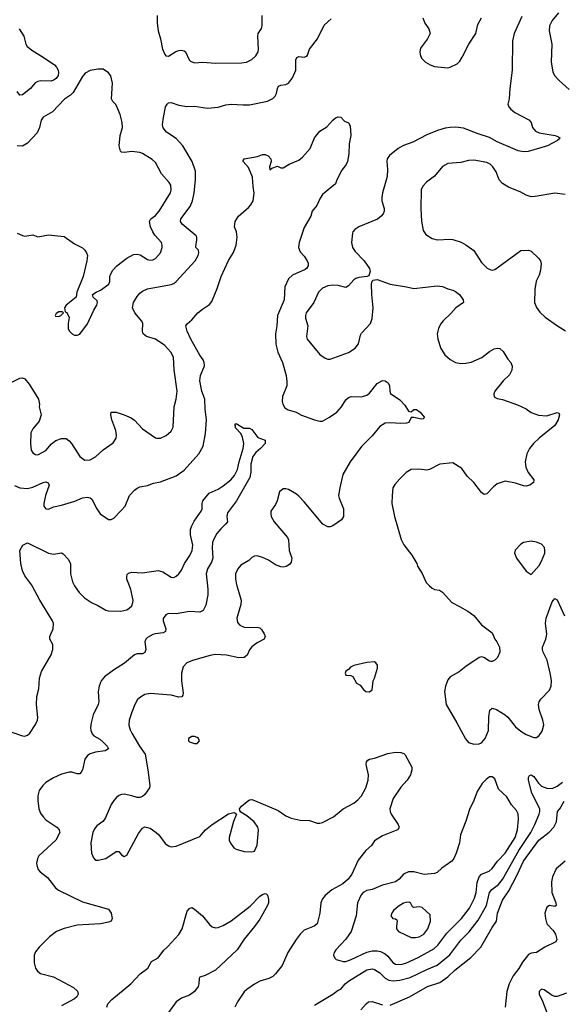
# Model space of a CAD drawing. Header units: inches. Extents: x 1682530 to 1839546, y 640742 to 791647.
# Tile 844 of 923: x 1803510 to 1807668, y 726792 to 734337. Entities that reach past the tile are written whole.
import ezdxf

# ---------------------------------------------------------------- set-up
doc = ezdxf.new("R2010")
doc.units = ezdxf.units.IN
doc.header["$MEASUREMENT"] = 0
doc.layers.add('B8702', color=7, linetype='Continuous')
doc.layers.add('B8703', color=7, linetype='Continuous')

msp = doc.modelspace()

# ---------------------------------------------------------------- linework, layer by layer
at = {"layer": 'B8702', "color": 5}
for points, elevation in [([(1803450, 728878), (1803530, 728848.7), (1803550, 728846.7), (1803570, 728854.9), (1803587, 728870), (1803630, 728936.3), (1803646.6, 728970), (1803649.7, 728990), (1803637.4, 729090), (1803641.8, 729150), (1803657.7, 729210), (1803662.5, 729290), (1803677.6, 729342.4), (1803750, 729470.7), (1803763.5, 729510), (1803763, 729550), (1803739.7, 729590), (1803741.1, 729610), (1803765.6, 729670), (1803768.7, 729710), (1803762.4, 729730), (1803664.7, 729890), (1803604.7, 730000)], 520), ([(1804948.9, 730000), (1804952.4, 729970), (1804951.7, 729930), (1804936.5, 729850), (1804917.1, 729810), (1804890, 729795.8), (1804810, 729801.5), (1804710, 729783.5), (1804650, 729787.3), (1804630, 729776.2), (1804610.4, 729749.6), (1804610.5, 729729.5), (1804628.8, 729670), (1804628.2, 729650), (1804610, 729637.4), (1804550, 729631.8), (1804530, 729625.7), (1804490, 729603.6), (1804477.6, 729590), (1804468.9, 729570), (1804477.4, 729510), (1804470, 729487), (1804450, 729478), (1804410, 729477.3), (1804390, 729469.8), (1804313.2, 729406.8), (1804227.9, 729352.1), (1804159.6, 729300.4), (1804133.4, 729270), (1804118, 729230), (1804111.8, 729190), (1804117.4, 729110), (1804111.7, 729090), (1804071.7, 729010), (1804056.5, 728950), (1804052, 728910), (1804053.7, 728890), (1804064.8, 728864.8), (1804078.4, 728850), (1804123.3, 728823.3), (1804150, 728801.2), (1804179.7, 728770), (1804190.2, 728749.8), (1804165.4, 728734.6), (1804090, 728725.2), (1804050, 728712.3), (1804030, 728699.8), (1804009.2, 728670), (1803990, 728589.3), (1803981.7, 728570), (1803970, 728557.4), (1803950, 728557.6), (1803910, 728570.7), (1803890, 728571.6), (1803830, 728555.7), (1803770, 728528), (1803710, 728490.8), (1803686.7, 728470), (1803658.5, 728430), (1803647.9, 728390), (1803650, 728354), (1803655.6, 728290), (1803670, 728256.3), (1803688.5, 728228.5), (1803710, 728207), (1803794.9, 728150), (1803812.4, 728130), (1803817.6, 728110), (1803785.7, 728050), (1803657.3, 727930), (1803646.9, 727910), (1803639.6, 727870), (1803648.3, 727828.3), (1803666.5, 727806.5), (1803723.5, 727763.5), (1803784.7, 727684.7), (1803806.2, 727666.2), (1803990, 727578), (1804190, 727520.4), (1804210, 727490.8), (1804217.8, 727450), (1804210.2, 727429.8), (1804190, 727422.3), (1804130, 727409.8), (1803950, 727397.5), (1803850, 727374), (1803790.6, 727350), (1803737.4, 727310), (1803658, 727230), (1803630, 727193.6), (1803620.7, 727170), (1803619.7, 727110), (1803630.2, 727070.2), (1803646.5, 727046.5), (1803670, 727028.8), (1803770, 727001.7), (1803922, 726922), (1803952.4, 726892.4), (1803957, 726870), (1803948.5, 726850), (1803930, 726834.3), (1803830, 726780.8)], 520), ([(1803929.5, 730000), (1803934.9, 729990), (1803966.6, 729946.6), (1804005.9, 729905.9), (1804059.1, 729870), (1804109.1, 729849.1), (1804170, 729813), (1804190, 729807.3), (1804285.2, 729805.2), (1804330, 729815.5), (1804350, 729826.4), (1804370, 729845.5), (1804378, 729870), (1804378.3, 729890), (1804362.2, 729970), (1804350.6, 730000)], 520), ([(1805173.3, 730000), (1805207.4, 729890), (1805203.4, 729856.6), (1805173.7, 729750), (1805178, 729718), (1805196.5, 729696.5), (1805230, 729682.3), (1805270, 729679), (1805330, 729683.1), (1805350, 729675.8), (1805363.2, 729663.2), (1805383.7, 729630), (1805390.4, 729610), (1805383, 729590), (1805330, 729563.1), (1805288.6, 729531.4), (1805271.1, 729508.9), (1805252.4, 729467.6), (1805230, 729449.8), (1805190, 729447), (1805093.4, 729466.6), (1805008.6, 729471.4), (1804970, 729465.6), (1804833.5, 729426.5), (1804790.3, 729409.7), (1804763.1, 729376.9), (1804750.3, 729330), (1804750.3, 729270), (1804763.1, 729176.9), (1804759.6, 729160.4), (1804751.5, 729148.5), (1804730, 729145.7), (1804670, 729160.4), (1804510, 729173.5), (1804470, 729165.7), (1804434.9, 729145.1), (1804413.4, 729126.6), (1804390.9, 729089.1), (1804368.1, 729030), (1804349.1, 728970), (1804345.5, 728930), (1804355.5, 728895.5), (1804369, 728870), (1804428.1, 728770), (1804470.2, 728710), (1804492, 728590), (1804507.6, 728470), (1804505.7, 728450), (1804470, 728399.6), (1804450, 728384.2), (1804430, 728376.9), (1804410, 728376.2), (1804369.6, 728389.6), (1804310, 728401.6), (1804290, 728400.7), (1804270, 728391.8), (1804250, 728374.5), (1804230, 728354.5), (1804210, 728322.7), (1804165.1, 728214.9), (1804146.4, 728193.6), (1804100.5, 728159.5), (1804082.2, 728137.8), (1804071.4, 728108.6), (1804056, 728030), (1804059.1, 727950), (1804074.4, 727914.4), (1804090, 727898), (1804110, 727896), (1804170, 727910.7), (1804250, 727964.4), (1804270, 727963), (1804290, 727937.3), (1804310, 727926), (1804330, 727934.8), (1804420.1, 728099.9), (1804450, 728142.8), (1804470, 728153.4), (1804510, 728141.6), (1804555.5, 728110), (1804576.4, 728090), (1804625.1, 728025.1), (1804650, 728007.3), (1804670, 727999.1), (1804710, 728003), (1804890, 728078.4), (1804934, 728130), (1804985.1, 728170), (1805110, 728250.5), (1805150, 728261), (1805159.8, 728259.8), (1805172, 728250), (1805148, 728192), (1805114.9, 728070), (1805115.5, 728050), (1805126.6, 728026.6), (1805150, 727991), (1805170, 727980.7), (1805230, 727964), (1805290, 727961), (1805310, 727964.7), (1805329, 728011), (1805340.9, 728130), (1805336, 728150), (1805306, 728190), (1805250, 728236), (1805204, 728264), (1805196.4, 728276.4), (1805195.3, 728290), (1805208.7, 728310), (1805252.9, 728347.1), (1805270, 728358), (1805290, 728361), (1805310, 728354), (1805490, 728277.7), (1805550, 728237.4), (1805590, 728219.5), (1805658, 728202), (1805730, 728200.5), (1805790, 728180.5), (1805810, 728179.3), (1805830, 728184.9), (1805914.5, 728230), (1805990, 728289), (1806070, 728332.9), (1806101.7, 728358.3), (1806128.3, 728390), (1806162, 728450), (1806180.7, 728510), (1806183.7, 728550), (1806165.2, 728630), (1806168.7, 728650), (1806178, 728662), (1806189.5, 728670.5), (1806230, 728679.1), (1806330, 728714), (1806390, 728724), (1806430, 728722.8), (1806453.4, 728713.4), (1806464, 728704), (1806514.8, 728610), (1806516, 728590), (1806506, 728550), (1806479.1, 728510), (1806430, 728456), (1806372.4, 728370), (1806346, 728290), (1806348.2, 728270), (1806357.1, 728250), (1806410.7, 728170), (1806418, 728150), (1806415.3, 728144.7), (1806404.7, 728130), (1806290, 728082.9), (1806230, 728043.7), (1806204.9, 728010), (1806162, 727970), (1806103, 727897), (1806054.9, 727790), (1806026, 727750), (1805985.4, 727714.6), (1805902.4, 727670), (1805850, 727627), (1805830, 727600.9), (1805818, 727570), (1805810.3, 727490), (1805788.5, 727410), (1805767.7, 727390), (1805690, 727359.2), (1805658.5, 727330), (1805627.8, 727290), (1805564.9, 727190), (1805521.3, 727090), (1805470, 727026), (1805450, 727006), (1805418, 726990), (1805350, 726969.4), (1805310, 726947), (1805250, 726906), (1805230, 726887.3), (1805178, 726810), (1805159.5, 726770)], 540), ([(1806650.1, 730000), (1806670, 729981), (1806690, 729971), (1806726.4, 729966.4), (1806750, 729951), (1806821, 729870), (1806881.4, 729841.4), (1806944.5, 729804.5), (1806990, 729771), (1807050, 729701), (1807130, 729638), (1807150.8, 729590), (1807166.8, 729570), (1807187.3, 729530), (1807190.5, 729489.5), (1807171, 729450), (1807150.6, 729429.4), (1807130, 729419), (1807120.2, 729420.2), (1807110, 729422), (1807066, 729450), (1807050, 729454), (1807030, 729448.7), (1806930, 729381.2), (1806879, 729341), (1806810, 729301.2), (1806790, 729279), (1806772, 729230), (1806766.3, 729190), (1806778.4, 729090), (1806860.4, 728950), (1806925.8, 728825.9), (1806950, 728799.1), (1806990, 728784.9), (1807030, 728787.7), (1807050, 728796.3), (1807077.6, 728830), (1807102, 728890), (1807104.4, 728995.6), (1807112.9, 729047.1), (1807130, 729061), (1807164.7, 729050), (1807230, 729010.4), (1807250, 728992.4), (1807310, 728918.7), (1807350, 728884.9), (1807390, 728859.5), (1807450, 728836.3), (1807470, 728837.3), (1807490, 728850.8), (1807514.3, 728885.7), (1807526, 728934), (1807518.3, 728970), (1807489.7, 729050.3), (1807486.3, 729090), (1807489.7, 729110), (1807502.4, 729130), (1807570, 729200.4), (1807581.6, 729230), (1807584.8, 729270), (1807578.6, 729318.6), (1807552.8, 729430), (1807522.2, 729490), (1807516, 729510), (1807516.4, 729530), (1807542.7, 729590), (1807547.7, 729612.3), (1807549.8, 729630.2), (1807538.2, 729710), (1807544.8, 729750), (1807590, 729877.1), (1807610, 729901.6), (1807630, 729892.7), (1807683.8, 729770)], 560), ([(1805770, 726786.9), (1805910, 726869.1), (1805950, 726900.7), (1805970, 726909.3), (1806003.5, 726950), (1806028.4, 726970), (1806170, 727057.6), (1806210, 727064.1), (1806230, 727058), (1806270, 727032.3), (1806311.8, 726991.8), (1806338.3, 726978.3), (1806372.2, 726972.2), (1806423.5, 726976.5), (1806501.2, 726998.8), (1806630, 727060.2), (1806710, 727091.3), (1806807.4, 727172.6), (1806890, 727283.9), (1806953.4, 727346.6), (1807022.8, 727437.2), (1807086.8, 727550), (1807110.6, 727650), (1807127.1, 727672.9), (1807179.8, 727710), (1807210, 727747.5), (1807335.8, 727970), (1807427.6, 728110), (1807458.7, 728170), (1807492, 728250), (1807497, 728270), (1807495.8, 728290), (1807433.9, 728410), (1807408.9, 728510), (1807408.6, 728531.4), (1807415.6, 728544.4), (1807430, 728550.3), (1807450, 728537.4), (1807486.8, 728486.8), (1807510, 728464.1), (1807550, 728447.8), (1807590, 728447), (1807630, 728463.2), (1807670, 728494.5)], 540), ([(1806350, 726786.4), (1806497.7, 726850), (1806634.3, 726930), (1806730, 726959.3), (1806790, 727003.2), (1806845.7, 727054.3), (1806967.1, 727150), (1807043.1, 727230), (1807130, 727382), (1807164.5, 727430), (1807172.3, 727490), (1807209.2, 727590), (1807257.5, 727662.5), (1807320.5, 727779.5), (1807371.6, 727890), (1807487.3, 728050), (1807567.8, 728112.2), (1807602.9, 728150), (1807623.2, 728190), (1807631.1, 728268.9), (1807650, 728290.4), (1807683.7, 728350)], 520), ([(1807690.1, 727890), (1807622.4, 727830), (1807592.7, 727770), (1807584.5, 727730), (1807587.3, 727650), (1807618.7, 727570), (1807620.7, 727550), (1807610, 727542.9), (1807570, 727549.6), (1807550, 727537.6), (1807534.3, 727490), (1807538.5, 727450), (1807550.3, 727410), (1807597.8, 727357.8), (1807615, 727330), (1807625.8, 727290), (1807619.5, 727270), (1807534.9, 727230), (1807471, 727189), (1807430, 727184.2), (1807410, 727174), (1807364, 727116), (1807334.2, 727065.8), (1807292.4, 727010), (1807262.2, 726950), (1807242.9, 726890), (1807230.3, 726769.7)], 520), ([(1804176.9, 726770), (1804185.2, 726794.8), (1804216.2, 726830), (1804360.5, 726950), (1804433.6, 727026.4), (1804492.6, 727070), (1804520.8, 727119.2), (1804570, 727148.2), (1804613.2, 727206.8), (1804644.9, 727235.1), (1804730, 727328), (1804755.1, 727370), (1804793.4, 727506.6), (1804810, 727527.3), (1804830, 727533.4), (1804850, 727520.7), (1804910, 727470.4), (1804964.2, 727404.2), (1804986.1, 727386.1), (1805010, 727377.6), (1805030, 727380.3), (1805070, 727395.2), (1805130, 727431.4), (1805276.8, 727543.2), (1805350, 727621.1), (1805370, 727633.4), (1805390, 727640.5), (1805398.4, 727638.4), (1805408, 727628), (1805415.9, 727595.9), (1805415.5, 727570), (1805408.2, 727550), (1805350, 727445.1), (1805310, 727387.6), (1805230, 727291.6), (1805177, 727210), (1805010, 727055.1), (1804930, 727012.4), (1804890, 727000.7), (1804884, 726990), (1804883.2, 726950), (1804877.4, 726930), (1804850, 726889.6), (1804810, 726863.6), (1804750, 726839.6), (1804710, 726811.5), (1804650, 726729.5)], 520), ([(1807701.3, 726878.7), (1807630, 726852), (1807610, 726852.3), (1807590, 726860.9), (1807530, 726904), (1807510, 726908.7), (1807491.3, 726890), (1807491, 726870), (1807517.6, 726817.6), (1807548.4, 726730)], 540), ([(1806122.9, 726750), (1806163.9, 726796.1), (1806182, 726810), (1806210, 726814.3), (1806290, 726787.8)], 520)]:
    msp.add_lwpolyline(points, dxfattribs=dict(at, elevation=elevation))
for points, elevation in [([(1806230, 729416), (1806170, 729412.3), (1806070, 729389), (1806044.5, 729375.5), (1806030, 729358), (1806010, 729346), (1806004.7, 729330), (1806010, 729314), (1806047.3, 729312.7), (1806063.6, 729303.6), (1806090, 729254), (1806118, 729238), (1806143.5, 729203.5), (1806162, 729190), (1806190, 729186.8), (1806210, 729202), (1806219, 729270), (1806229, 729290), (1806251.9, 729368.1), (1806252, 729390), (1806239, 729410)], 560), ([(1804850, 728844), (1804830, 728844), (1804804.7, 728830), (1804804.7, 728810), (1804810, 728804.7), (1804850, 728791), (1804870, 728791.3), (1804888.7, 728810), (1804879, 728830), (1804870, 728837.2)], 560), ([(1807130, 728536.2), (1807110, 728534.5), (1807085.1, 728514.9), (1807055.3, 728484.7), (1807016.5, 728423.5), (1806990, 728353.2), (1806955.8, 728284.2), (1806930, 728195.3), (1806888.5, 728091.5), (1806880.4, 728030), (1806854, 727950), (1806835.8, 727910), (1806821.6, 727890), (1806744.5, 727835.6), (1806710, 727802.4), (1806690, 727794.3), (1806610, 727785.7), (1806530, 727806.6), (1806490, 727807.3), (1806450.2, 727789.8), (1806417.4, 727750), (1806390, 727729.8), (1806290, 727705.8), (1806210, 727671.7), (1806170, 727663.7), (1806142.6, 727650), (1806125.7, 727630), (1806097.8, 727570), (1806087.8, 727470), (1806051, 727350), (1806010, 727291.1), (1805932.4, 727210), (1805920.4, 727190), (1805915.5, 727170), (1805924.7, 727144.7), (1805935.2, 727135.2), (1805990, 727120.4), (1806010, 727121.1), (1806050, 727134.4), (1806170, 727191.9), (1806210, 727202.2), (1806250, 727202.3), (1806276.1, 727196.1), (1806310, 727178.4), (1806330, 727162.2), (1806370, 727113), (1806390, 727100.9), (1806430, 727097), (1806470, 727106.5), (1806564.5, 727150), (1806682.9, 727217.1), (1806713.3, 727246.7), (1806783.8, 727336.2), (1806896.5, 727450), (1806958, 727530), (1806994.7, 727605.3), (1807008.7, 727650), (1807014.5, 727725.5), (1807030.4, 727769.6), (1807050, 727789.2), (1807107.6, 727812.4), (1807130, 727832.3), (1807171.3, 727888.7), (1807230, 727951.1), (1807305.9, 728070), (1807323.9, 728130), (1807332.7, 728210), (1807330, 728252.3), (1807317.7, 728277.7), (1807279.8, 728319.8), (1807242.7, 728382.7), (1807179.6, 728439.6), (1807150, 728519.3)], 560), ([(1806494.9, 727574.9), (1806470, 727573.5), (1806450, 727566.6), (1806410, 727541.3), (1806374.9, 727510), (1806360.5, 727490), (1806354, 727470), (1806370, 727450.8), (1806390, 727447.3), (1806399, 727439), (1806403, 727430), (1806396.5, 727390), (1806398.7, 727370), (1806414, 727350), (1806510, 727305.3), (1806543.6, 727303.6), (1806570, 727308.1), (1806608.2, 727330), (1806638.2, 727370), (1806658.3, 727430), (1806656.6, 727476.6), (1806593.9, 727533.9), (1806570, 727538), (1806530, 727534.5), (1806519.3, 727539.3), (1806505.2, 727570)], 580)]:
    msp.add_lwpolyline(points, close=True, dxfattribs=dict(at, elevation=elevation))
at = {"layer": 'B8703', "color": 5}
for points, elevation in [([(1804563.6, 734370), (1804562.3, 734310), (1804570.3, 734250.3), (1804588.4, 734190), (1804604, 734110), (1804621, 734070), (1804630, 734061), (1804650, 734057.3), (1804707.3, 734092.7), (1804730, 734101.5), (1804750, 734103.1), (1804770, 734098.4), (1804779.3, 734090), (1804807.3, 734030), (1804818.4, 734018.4), (1804850, 734004.9), (1804910, 734010.4), (1805010, 734003.1), (1805210, 734006.5), (1805248.2, 734011.8), (1805288.5, 734031.5), (1805320.7, 734059.3), (1805336.3, 734090), (1805340.5, 734110), (1805334.3, 734210), (1805338, 734230), (1805362, 734270), (1805368.3, 734290), (1805368.7, 734370)], 580), ([(1807637.8, 734390), (1807589.5, 734330.5), (1807571.3, 734290), (1807568.2, 734251.8), (1807586.9, 734150), (1807582, 734010), (1807595.9, 733935.9), (1807609.2, 733909.2), (1807643, 733870), (1807721.7, 733801.7)], 580), ([(1803390, 731528.8), (1803510, 731590.5), (1803530, 731593.4), (1803550, 731586), (1803583.4, 731543.4), (1803654, 731430), (1803662.8, 731390), (1803658.8, 731370), (1803675.5, 731310), (1803658.3, 731261.7), (1803610, 731202.7), (1803594.9, 731170), (1803592.7, 731087.3), (1803598.4, 731038.4), (1803610, 731017.3), (1803630, 731004.9), (1803650, 731003), (1803710, 731035.8), (1803754, 731086), (1803787.3, 731112.7), (1803830, 731126.4), (1803866.4, 731126.4), (1803890, 731110.7), (1803907.7, 731090), (1803970.5, 730990.5), (1804010, 730960.7), (1804050, 730963), (1804090, 730986.4), (1804150, 731040.5), (1804225.6, 731094.4), (1804249.5, 731130), (1804251.5, 731150), (1804246, 731190), (1804216.3, 731270), (1804207.3, 731310), (1804210, 731330.7), (1804250, 731330.3), (1804310.7, 731310), (1804365.3, 731285.3), (1804390, 731268.4), (1804450, 731201.3), (1804550, 731133), (1804562, 731130), (1804590, 731130.4), (1804632.3, 731150), (1804670, 731184.9), (1804686.2, 731213.8), (1804692.6, 731370), (1804709.7, 731430.3), (1804716.9, 731490), (1804694.2, 731654.1), (1804688.3, 731750), (1804668.2, 731790), (1804621.4, 731841.4), (1804550, 731889.7), (1804482.7, 731910), (1804455.6, 731930), (1804449.7, 731950), (1804452.8, 732010), (1804446.5, 732026.5), (1804391.1, 732090), (1804374.7, 732130), (1804382.9, 732170), (1804410, 732216.3), (1804430, 732241.6), (1804450, 732256.5), (1804490, 732273.8), (1804670, 732307.4), (1804690, 732315.3), (1804709.8, 732330.2), (1804854.7, 732490), (1804878, 732530), (1804883.6, 732550), (1804879.5, 732570), (1804860.9, 732590), (1804858.9, 732598.9), (1804867.9, 732650), (1804867.4, 732670), (1804861.4, 732681.4), (1804754.7, 732770), (1804742.2, 732790), (1804745.6, 732810), (1804815, 732905), (1804833.2, 732950), (1804846.5, 733010), (1804857.2, 733110), (1804856.8, 733176.8), (1804831.1, 733250), (1804758.9, 733370), (1804710, 733426.3), (1804633.9, 733473.9), (1804608.8, 733508.8), (1804604.5, 733530), (1804608.3, 733571.7), (1804627.7, 733670), (1804638.7, 733690), (1804650, 733698.9), (1804670, 733701.3), (1804730, 733682.6), (1804790, 733670.4), (1804850, 733673.7), (1804950, 733659.5), (1805030, 733667.2), (1805090, 733685.3), (1805130, 733690.4), (1805223.4, 733683.4), (1805270, 733685.3), (1805408.3, 733711.7), (1805450, 733732.4), (1805467.6, 733750), (1805478, 733770), (1805484.7, 733810), (1805493, 733827), (1805510, 733835.6), (1805550, 733839.5), (1805569.3, 733850), (1805599.6, 733890), (1805625.6, 733950), (1805626.9, 734030), (1805633.6, 734046.4), (1805650, 734054.4), (1805690, 734050.3), (1805710, 734057.6), (1805715.8, 734064.2), (1805729.7, 734110), (1805793.3, 734190), (1805844.2, 734295.8), (1805897, 734343)], 560), ([(1807358, 734362), (1807299.3, 734230), (1807285.5, 734174.5), (1807284.2, 733950), (1807265.3, 733810), (1807260.4, 733730), (1807250.4, 733690), (1807258.4, 733670), (1807274.4, 733650), (1807304.8, 733624.8), (1807410.6, 733570), (1807430.6, 733550), (1807440.7, 733510), (1807463.1, 733483.1), (1807492, 733470), (1807614, 733450), (1807639.8, 733439.8), (1807651, 733430), (1807631.3, 733410), (1807556, 733370), (1807407.6, 733327.6), (1807370, 733324.2), (1807330, 733332.6), (1807290, 733348.9), (1807170, 733402), (1807110, 733434.5), (1807022.3, 733462.3), (1806910, 733505.4), (1806852.1, 733512.1), (1806810, 733511), (1806770, 733505.3), (1806712, 733488), (1806630, 733453.6), (1806522.5, 733397.5), (1806450, 733372), (1806411, 733350), (1806343.8, 733296.2), (1806327, 733270), (1806323.1, 733250), (1806327.6, 733190), (1806324.9, 733135.1), (1806290.5, 733010), (1806285.8, 732974.2), (1806286, 732950), (1806303.1, 732890), (1806303.1, 732870), (1806295.8, 732850), (1806280.5, 732830), (1806252.3, 732807.7), (1806108, 732750), (1806079.3, 732730), (1806062.4, 732710), (1806059.9, 732700.1), (1806052.4, 732630), (1806060.8, 732590), (1806080, 732560), (1806148.7, 732490), (1806190.7, 732430), (1806196, 732410), (1806184.7, 732375.3), (1806171, 732369), (1806110, 732361.6), (1806085.8, 732354.1), (1806070, 732344.5), (1806030, 732298), (1806010, 732283.7), (1805950, 732299.7), (1805910, 732301.7), (1805870, 732297.6), (1805830, 732279.8), (1805800.3, 732250), (1805764.9, 732170), (1805705.7, 732090), (1805699.5, 732070), (1805700.3, 732050), (1805717.3, 731990), (1805708.5, 731910), (1805712.4, 731890), (1805810.3, 731770.3), (1805850, 731743.7), (1805870, 731735.3), (1805890, 731736), (1806030, 731786.3), (1806080.3, 731819.7), (1806106.8, 731853.2), (1806121.7, 731918.3), (1806130, 731936), (1806198, 732010), (1806212.3, 732047.7), (1806218.9, 732130), (1806208, 732232), (1806206, 732310), (1806210, 732334), (1806218, 732342), (1806250, 732344.7), (1806350, 732310.4), (1806474, 732290), (1806530, 732276.3), (1806710, 732298.4), (1806750, 732292.4), (1806790, 732274.9), (1806830, 732264.4), (1806850, 732254.4), (1806879.3, 732230), (1806907.7, 732190), (1806910.8, 732170), (1806852, 732128), (1806814.9, 732085.1), (1806754.6, 732030), (1806735.5, 732004.5), (1806719.1, 731970), (1806710.2, 731930), (1806714.7, 731890), (1806737.6, 731817.6), (1806768.2, 731768.2), (1806810, 731732.2), (1806850, 731710.3), (1806890, 731702), (1806930, 731703.7), (1806970, 731712.2), (1807052.7, 731747.3), (1807110, 731794), (1807145.4, 731814.6), (1807170, 731820.5), (1807190, 731816.3), (1807214.7, 731794.7), (1807250, 731736), (1807274, 731710), (1807283, 731683), (1807281.6, 731650), (1807263.7, 731616.3), (1807214.8, 731570), (1807150.8, 731490), (1807142.8, 731470), (1807146.2, 731446.2), (1807170, 731434), (1807210, 731427.7), (1807325.2, 731385.2), (1807390, 731354.8), (1807430, 731326.8), (1807485.8, 731305.8), (1807550, 731302.4), (1807630, 731327.3), (1807642, 731322), (1807647.3, 731310), (1807635.8, 731270), (1807610, 731226.6), (1807490, 731129.6), (1807448.5, 731090), (1807416.4, 731050), (1807397.6, 731010), (1807384.2, 730950), (1807387.8, 730907.7), (1807406.1, 730866.1), (1807450.7, 730810), (1807447.3, 730790), (1807418.8, 730770), (1807390, 730763.5), (1807370, 730764.8), (1807310, 730784.7), (1807230, 730800.9), (1807170, 730781.2), (1807141.6, 730758.4), (1807090, 730703.7), (1807070, 730699.3), (1807050, 730715.1), (1806990, 730789.4), (1806938.6, 730838.6), (1806898.9, 730898.9), (1806830, 730941.3), (1806730.2, 730929.8), (1806650, 730891.2), (1806630, 730886), (1806568.3, 730891.7), (1806510, 730889.3), (1806472.5, 730867.5), (1806422.3, 730817.7), (1806384.4, 730775.6), (1806370.4, 730750), (1806363.1, 730690), (1806362, 730630), (1806382.6, 730530), (1806433.9, 730353.9), (1806454.1, 730314.1), (1806514.7, 730234.7), (1806554, 730170), (1806558.8, 730150), (1806593.2, 730093.2), (1806624.5, 730024.5), (1806650.1, 730000)], 560), ([(1806599.3, 734350), (1806614.9, 734310), (1806645.8, 734265.9), (1806656.4, 734230), (1806635.8, 734190), (1806582.4, 734117.6), (1806576.5, 734090), (1806578.9, 734070), (1806590, 734042), (1806619.1, 734010), (1806656, 733990), (1806690, 733979.3), (1806790, 733968.7), (1806810, 733972.7), (1806861.7, 733998.3), (1806881.7, 734018.3), (1806902, 734050), (1806951.6, 734148.4), (1807005.2, 734230), (1807020.2, 734299.8), (1807049.2, 734350)], 560), ([(1803505.5, 734265.5), (1803541.6, 734210), (1803556, 734150), (1803567.9, 734130), (1803610, 734096.9), (1803688.5, 734050), (1803775.3, 733990), (1803792.8, 733972.8), (1803803.9, 733950), (1803807.2, 733930), (1803803.5, 733910), (1803790, 733886.2), (1803770, 733872.1), (1803750, 733866.4), (1803671.7, 733868.3), (1803650, 733863.5), (1803628.4, 733851.6), (1803591.5, 733808.5), (1803530, 733760.5), (1803510, 733758.7), (1803490, 733787)], 560), ([(1803490, 732700.2), (1803530, 732682.3), (1803550, 732678.5), (1803610, 732687), (1803650, 732671.7), (1803731.8, 732688.2), (1803850, 732676.3), (1803930, 732618), (1803990, 732587.7), (1804010, 732570.8), (1804023, 732550), (1804028.4, 732530), (1804024.9, 732490), (1803997.1, 732370), (1803946.8, 732250), (1803942, 732210), (1803864.7, 732150), (1803852, 732130), (1803858, 732098), (1803870, 732094), (1803890, 732054), (1803881, 732010), (1803881, 731970), (1803890, 731952), (1803911.3, 731930), (1803930, 731918.8), (1803950, 731918.8), (1803970, 731927.3), (1804030, 732006), (1804076.9, 732110), (1804100.7, 732150), (1804106.6, 732170), (1804103.2, 732183.2), (1804074, 732210), (1804068.7, 732230), (1804095.3, 732250), (1804130, 732263.8), (1804193.6, 732310), (1804201.6, 732330), (1804200.5, 732370), (1804207.3, 732390), (1804223.5, 732416.5), (1804254, 732450), (1804329.8, 732510.2), (1804382.5, 732537.5), (1804410, 732539.5), (1804433.7, 732533.7), (1804490, 732499.6), (1804510, 732492.9), (1804530, 732495.6), (1804550, 732507.7), (1804587.6, 732550), (1804602.9, 732590), (1804602.9, 732610), (1804595.6, 732630), (1804545.6, 732685.6), (1804530.9, 732710), (1804511.1, 732750), (1804505.4, 732790), (1804515.6, 732810), (1804550, 732837.4), (1804579.2, 732870), (1804665.4, 733010), (1804670.9, 733030), (1804666.9, 733070), (1804655.8, 733090), (1804596.3, 733156.3), (1804550, 733242.7), (1804526.2, 733266.2), (1804450.8, 733310.8), (1804430, 733318), (1804370, 733326.3), (1804310, 733319.5), (1804290, 733322.7), (1804282.7, 733330), (1804271.8, 733370), (1804279.7, 733450), (1804296.9, 733510), (1804294.3, 733550), (1804278.9, 733610), (1804259.8, 733659.8), (1804246.5, 733686.5), (1804222.7, 733710), (1804214.5, 733730), (1804222, 733850), (1804207.3, 733907.3), (1804189.3, 733930), (1804150, 733957), (1804110, 733958.4), (1804050, 733947.3), (1804012.1, 733927.9), (1803990, 733901.2), (1803920.6, 733779.4), (1803900.4, 733759.6), (1803852.7, 733727.3), (1803761.3, 733630), (1803690.2, 733589.8), (1803674, 733566), (1803660.9, 733510), (1803643.7, 733470), (1803570.2, 733389.8), (1803530, 733367.1), (1803489.8, 733369.8)], 580), ([(1803470, 730766.3), (1803510, 730750.3), (1803570, 730745.8), (1803610, 730754.2), (1803690, 730790.2), (1803710, 730794.6), (1803728.5, 730788.5), (1803734.6, 730770), (1803708.6, 730691.4), (1803694.9, 730630), (1803694.9, 730610), (1803710, 730588), (1803730, 730586.7), (1803770, 730603.7), (1803830, 730615.6), (1803932.8, 730647.2), (1803990, 730673.6), (1804030, 730678), (1804050, 730672.2), (1804061.7, 730661.7), (1804100.5, 730590), (1804127.7, 730550), (1804190, 730506.8), (1804210, 730506), (1804230, 730516), (1804290, 730577.3), (1804317, 730610), (1804351.8, 730690), (1804390, 730733), (1804410, 730748), (1804430, 730757.1), (1804490, 730768), (1804535.6, 730784.4), (1804590, 730794.6), (1804710, 730842.6), (1804770, 730885.7), (1804882, 731010), (1804914.7, 731070), (1804933.1, 731166.9), (1804942.4, 731270), (1804931.9, 731351.9), (1804929, 731430), (1804904.7, 731490), (1804889.9, 731570), (1804896.3, 731610), (1804924.8, 731684.8), (1804923.6, 731710), (1804916.2, 731730), (1804890, 731767), (1804821.4, 731890), (1804793.1, 731950), (1804784.2, 731990), (1804793.6, 732006.4), (1804830, 732038), (1804875.1, 732090), (1804910, 732119.5), (1804964.9, 732155.1), (1804981.8, 732178.2), (1805023, 732277), (1805052.7, 732370), (1805110, 732490.6), (1805148.1, 732551.9), (1805169.6, 732610), (1805176.2, 732670), (1805172, 732710), (1805155.1, 732750), (1805161.7, 732790), (1805187.7, 732832.3), (1805263.1, 732896.9), (1805281.7, 732918.3), (1805299.5, 732950), (1805307, 733007), (1805298, 733058), (1805293.6, 733130), (1805263.3, 733203.3), (1805221.2, 733250), (1805222, 733258), (1805229.3, 733270.7), (1805332, 733288), (1805370, 733302.8), (1805390, 733304), (1805414.2, 733294.2), (1805434, 733270), (1805437.3, 733250), (1805424, 733210), (1805427.1, 733187.1), (1805440.9, 733199.1), (1805485.6, 733214.4), (1805510, 733200.7), (1805530, 733200.7), (1805574, 733230), (1805650, 733260.5), (1805677.4, 733282.6), (1805735.1, 733350), (1805770, 733431.3), (1805810, 733482), (1805864.1, 733515.9), (1805910, 733567.3), (1805930, 733584), (1805950, 733593.4), (1805972, 733590), (1805999.6, 733559.6), (1806030, 733546), (1806043.4, 733523.4), (1806047.4, 733450), (1806034.3, 733385.7), (1806032.4, 733310), (1806021.5, 733250), (1806012.4, 733227.6), (1805977.5, 733182.5), (1805941, 733110), (1805930, 733078), (1805830, 732996.2), (1805812, 732970), (1805785.8, 732914.2), (1805752, 732870), (1805740.8, 732830), (1805690, 732744.7), (1805651.7, 732630), (1805647.2, 732590), (1805658, 732558), (1805690, 732525.5), (1805714, 732490), (1805721.3, 732470), (1805720.4, 732450), (1805706.7, 732430), (1805696.7, 732423.3), (1805600.9, 732379.1), (1805569, 732350), (1805542.8, 732290), (1805537.5, 732190), (1805486.5, 732070), (1805481.2, 731990), (1805471, 731930), (1805473.5, 731850), (1805488.3, 731790), (1805524.9, 731710), (1805551.5, 731610), (1805556.5, 731563.5), (1805555.8, 731530), (1805524.9, 731450), (1805521.7, 731410), (1805525.7, 731390), (1805543, 731363), (1805567.1, 731347.1), (1805628.2, 731328.2), (1805670, 731306), (1805770, 731270.4), (1805810, 731260.4), (1805830, 731261.3), (1805884.5, 731290), (1805940.7, 731330), (1805975.6, 731370), (1806010, 731424), (1806030, 731442), (1806050, 731450.4), (1806130, 731446.7), (1806170, 731459.5), (1806190, 731474.9), (1806250, 731548), (1806290, 731572.4), (1806310.3, 731570.3), (1806334.3, 731554.3), (1806344.9, 731530), (1806346, 731490), (1806352.7, 731472.7), (1806423.4, 731423.4), (1806462.2, 731382.2), (1806490, 731336), (1806510, 731331), (1806529.6, 731350.4), (1806550, 731350.4), (1806578.8, 731330), (1806610.9, 731289.1), (1806610, 731286), (1806602, 731278), (1806590, 731275.3), (1806530, 731289.2), (1806511.1, 731288.9), (1806490.8, 731250), (1806474.4, 731245.6), (1806430, 731242.4), (1806350, 731247.6), (1806310, 731245.1), (1806270, 731220.7), (1806212.1, 731147.9), (1806130, 731067.6), (1806043.7, 730950), (1805986.9, 730853.1), (1805962.3, 730750), (1805954, 730690), (1805957.6, 730670), (1805991.5, 730590), (1805992, 730530), (1805976.7, 730503.3), (1805910, 730458.4), (1805890, 730449.6), (1805870, 730449.6), (1805832.3, 730470), (1805690, 730642.9), (1805650, 730686.6), (1805630, 730702), (1805570, 730738), (1805550, 730740.9), (1805530, 730740.9), (1805501.3, 730718.7), (1805482.4, 730650), (1805470, 730621.2), (1805434.8, 730570), (1805434, 730550), (1805437.3, 730530), (1805459.1, 730490), (1805562, 730370), (1805568.8, 730350), (1805576, 730270), (1805595.8, 730210), (1805590, 730179), (1805576.7, 730163.3), (1805552, 730148), (1805530, 730142.4), (1805510, 730143.5), (1805470, 730158.9), (1805415.7, 730195.7), (1805370, 730215.4), (1805330, 730228), (1805310, 730226), (1805290, 730214.7), (1805266.9, 730193.1), (1805204, 730156), (1805180.3, 730130), (1805164.6, 730090), (1805163.1, 730050), (1805170.2, 730010), (1805173.3, 730000)], 540), ([(1807690, 732996.1), (1807610, 733007.1), (1807461.1, 732981.1), (1807430, 732979.7), (1807390.9, 732990.9), (1807350, 733016.3), (1807254.7, 733054.7), (1807210, 733080.5), (1807183.5, 733110), (1807160.5, 733170), (1807136.3, 733210), (1807115.6, 733230), (1807090, 733242.7), (1806990, 733259.8), (1806950, 733256.8), (1806890, 733243.5), (1806790, 733235.1), (1806750, 733211.6), (1806690, 733137.6), (1806628.2, 733091.8), (1806599.4, 733060.6), (1806586.1, 733033.9), (1806582.8, 732890), (1806590, 732792), (1806601.8, 732721.8), (1806622.4, 732690), (1806670, 732659.6), (1806710, 732650.2), (1806810, 732654.2), (1806830, 732651.3), (1806891.9, 732631.9), (1806930, 732611.6), (1806990, 732567), (1807050, 732476.3), (1807092.5, 732432.5), (1807119.9, 732419.9), (1807130, 732418), (1807150, 732423.8), (1807170, 732434.4), (1807350, 732567.3), (1807410, 732570.8), (1807430, 732562.8), (1807486.8, 732510), (1807500.7, 732490), (1807507.1, 732467.1), (1807501.4, 732418.6), (1807490, 732378), (1807467.9, 732332.1), (1807457.1, 732270), (1807455.8, 732170), (1807470.3, 732130.3), (1807495.4, 732095.4), (1807537.5, 732057.5), (1807631.3, 731991.3), (1807693.5, 731953.5)], 580), ([(1804350.6, 730000), (1804331.1, 730050), (1804330, 730071.3), (1804334.3, 730085.7), (1804343.7, 730096.3), (1804370, 730104.6), (1804450, 730098.6), (1804570, 730115.8), (1804606.7, 730106.7), (1804670, 730066.3), (1804690, 730063.6), (1804710, 730072.6), (1804729.7, 730090), (1804750, 730119.6), (1804773.9, 730170), (1804812.6, 730230), (1804831.9, 730270), (1804836.5, 730310), (1804818.2, 730390), (1804818.9, 730430), (1804825.6, 730454.4), (1804845.8, 730494.2), (1804900.7, 730570), (1804907.6, 730590), (1804907.3, 730630), (1804912.7, 730650), (1804962.7, 730710), (1805030, 730739), (1805070, 730764.4), (1805128.7, 730811.3), (1805156.8, 730843.2), (1805179.8, 730890), (1805191.7, 730950), (1805222, 731050), (1805226.9, 731090), (1805218, 731138), (1805205.4, 731165.4), (1805164.5, 731210), (1805164, 731224), (1805158, 731230), (1805162, 731238), (1805170, 731242), (1805227.3, 731207.3), (1805270, 731206), (1805290, 731196), (1805335.9, 731135.9), (1805390, 731114), (1805391.3, 731090), (1805356.3, 731050), (1805318.5, 731021.5), (1805296.9, 730990), (1805281.5, 730930), (1805281.3, 730870), (1805272.3, 730830), (1805170.2, 730650), (1805103, 730557), (1805096.9, 730530), (1805101.3, 730490), (1805088.2, 730470), (1805050, 730435.1), (1805021.4, 730398.6), (1804995.3, 730350), (1804988.2, 730330), (1804984.1, 730290), (1804991, 730210), (1804979.7, 730180.3), (1804948.4, 730130), (1804938.4, 730090), (1804948.9, 730000)], 520), ([(1803604.7, 730000), (1803603, 730003), (1803550, 730074.3), (1803530, 730114), (1803517.4, 730170), (1803509.7, 730270), (1803534, 730310), (1803570, 730328.5), (1803730, 730250.3), (1803770, 730242.6), (1803830, 730250.5), (1803842.8, 730242.8), (1803882, 730202), (1803899.1, 730170), (1803900.4, 730090), (1803913.4, 730030), (1803929.5, 730000)], 520)]:
    msp.add_lwpolyline(points, dxfattribs=dict(at, elevation=elevation))
at = {"layer": 'B8703', "color": 5, "elevation": 580}
for points in [[(1803838, 732098), (1803810, 732098), (1803790, 732086), (1803782, 732070), (1803785.4, 732065.4), (1803810, 732062), (1803826, 732070), (1803846, 732090)], [(1807430, 730342), (1807372, 730330), (1807350, 730317.2), (1807307.5, 730272.5), (1807301, 730250), (1807316, 730210), (1807390, 730111), (1807430, 730086), (1807490, 730154), (1807510, 730187.3), (1807534, 730250), (1807535.1, 730270), (1807531.9, 730291.9), (1807510, 730317.2), (1807470, 730334.5)]]:
    msp.add_lwpolyline(points, close=True, dxfattribs=at)

doc.saveas('drawing.dxf')
